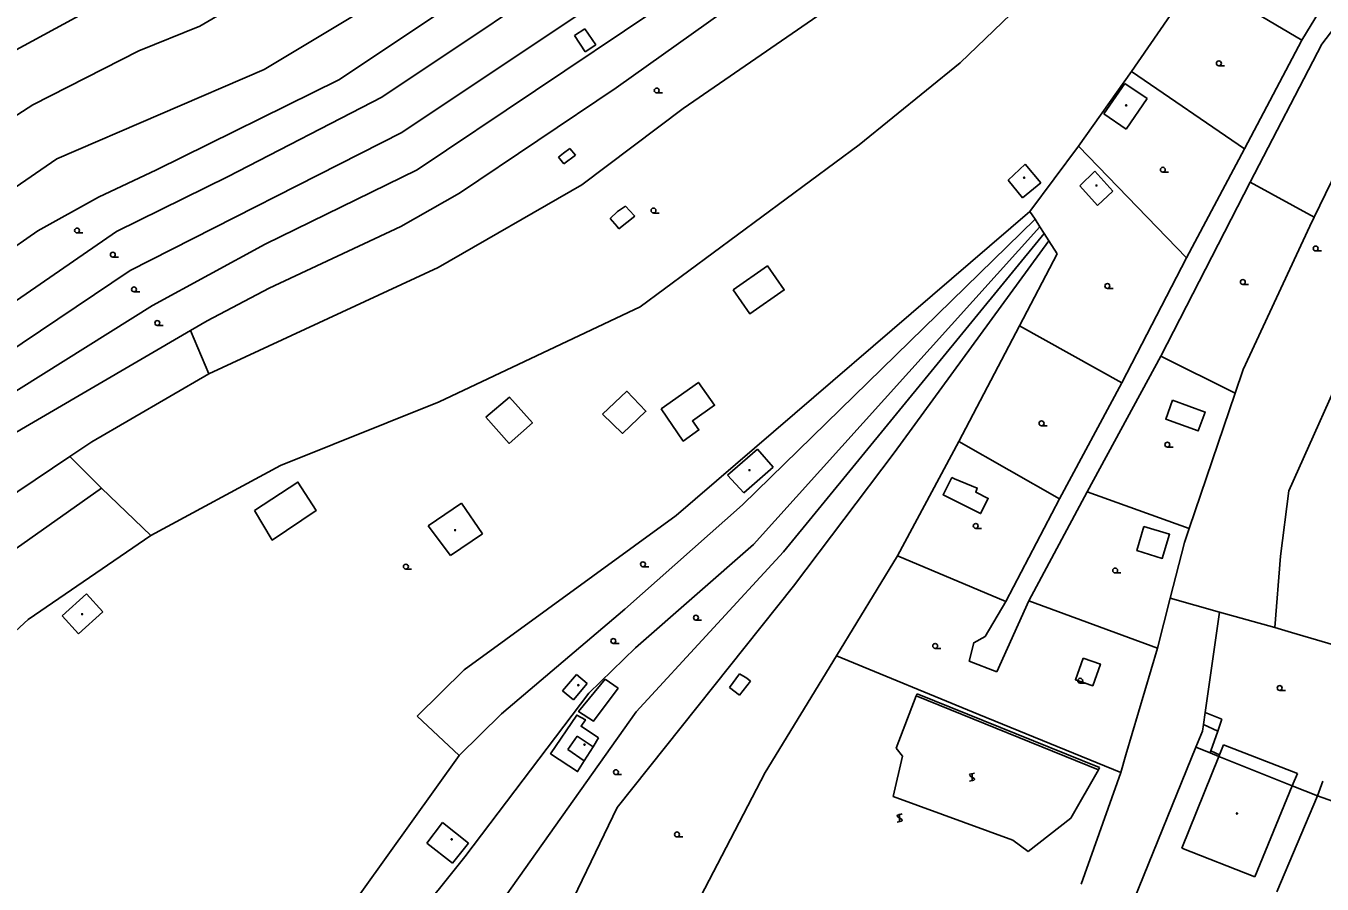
# Model space of a CAD drawing. Extents: x -595546 to -593986, y -1160845 to -1159202.
# Drawn here: x -594974.1 to -594775, y -1160579.5 to -1160447.6 of the extents above; entities that cross this region are included whole.
import ezdxf

# ---------------------------------------------------------------- set-up
doc = ezdxf.new("R2010")
doc.units = 0
for name, color, linetype in [('DOP - budovy nerozlisene - VP', 7, 'Continuous'), ('DOP - kresba z DSPS bez souradnic', 7, 'Continuous'), ('DOP - rozhrani ploch obecne', 7, 'Continuous'), ('Level 36', 7, 'Continuous'), ('Level 39', 7, 'Continuous'), ('TM - letecke snimky - pomocna linie', 7, 'Continuous')]:
    doc.layers.add(name, color=color, linetype=linetype)

msp = doc.modelspace()

# ---------------------------------------------------------------- linework, layer by layer
at = {"layer": 'DOP - budovy nerozlisene - VP'}
for points in [[(-594808.5, -1160461.14), (-594805.28, -1160456.43)], [(-594805.28, -1160456.43), (-594801.85, -1160458.77)], [(-594801.85, -1160458.77), (-594805.07, -1160463.48)], [(-594805.07, -1160463.48), (-594808.5, -1160461.14)], [(-594823.2, -1160471.3), (-594820.61, -1160468.85)], [(-594820.61, -1160468.85), (-594818.21, -1160471.71)], [(-594812.18, -1160472.17), (-594809.89, -1160469.95)], [(-594809.89, -1160469.95), (-594807.11, -1160473)], [(-594820.99, -1160474.03), (-594823.2, -1160471.3)], [(-594818.21, -1160471.71), (-594820.99, -1160474.03)], [(-594809.48, -1160475.23), (-594812.18, -1160472.17)], [(-594807.11, -1160473), (-594809.48, -1160475.23)], [(-594866.3, -1160516.66), (-594861.71, -1160512.65)], [(-594861.71, -1160512.65), (-594859.29, -1160515.41)], [(-594863.81, -1160519.37), (-594866.3, -1160516.66)], [(-594859.29, -1160515.41), (-594863.81, -1160519.37)], [(-594912.32, -1160524.43), (-594907.19, -1160520.95)], [(-594907.19, -1160520.95), (-594903.96, -1160525.64)], [(-594908.87, -1160529), (-594912.32, -1160524.43)], [(-594903.96, -1160525.64), (-594908.87, -1160529)], [(-594964.77, -1160534.86), (-594968.52, -1160538.25)], [(-594962.25, -1160537.63), (-594964.77, -1160534.86)], [(-594968.52, -1160538.25), (-594966.01, -1160541.03)], [(-594966.01, -1160541.03), (-594962.25, -1160537.63)], [(-594889.52, -1160547.26), (-594891.68, -1160549.8)], [(-594889.98, -1160551.17), (-594887.88, -1160548.66)], [(-594887.88, -1160548.66), (-594889.52, -1160547.26)], [(-594891.68, -1160549.8), (-594889.98, -1160551.17)], [(-594890.84, -1160558.81), (-594889.39, -1160556.75)], [(-594889.39, -1160556.75), (-594886.98, -1160558.4)], [(-594888.33, -1160560.57), (-594890.84, -1160558.81)], [(-594886.98, -1160558.4), (-594888.33, -1160560.57)], [(-594790.84, -1160559.88), (-594796.55, -1160573.99)], [(-594790.84, -1160559.88), (-594779.57, -1160564.38)], [(-594785.31, -1160578.37), (-594779.57, -1160564.38)], [(-594912.49, -1160573.22), (-594910.08, -1160570.05)], [(-594910.08, -1160570.05), (-594906.11, -1160573.2)], [(-594908.55, -1160576.27), (-594912.49, -1160573.22)], [(-594906.11, -1160573.2), (-594908.55, -1160576.27)], [(-594796.55, -1160573.99), (-594785.31, -1160578.37)]]:
    msp.add_lwpolyline(points, dxfattribs=at)
at = {"layer": 'DOP - kresba z DSPS bez souradnic'}
for points in [[(-594889.8, -1160449.08), (-594888.22, -1160448.04)], [(-594888.19, -1160451.61), (-594889.8, -1160449.08)], [(-594888.22, -1160448.04), (-594886.55, -1160450.5)], [(-594886.55, -1160450.5), (-594888.19, -1160451.61)], [(-594892.29, -1160467.76), (-594891.5, -1160467.14)], [(-594891.5, -1160467.14), (-594890.53, -1160466.46)], [(-594890.53, -1160466.46), (-594889.67, -1160467.49)], [(-594891.46, -1160468.79), (-594892.29, -1160467.76)], [(-594889.67, -1160467.49), (-594891.46, -1160468.79)], [(-594884.32, -1160477.21), (-594883.23, -1160476.13)], [(-594883.29, -1160478.45), (-594884.32, -1160477.21)], [(-594883.23, -1160476.13), (-594881.99, -1160475.3)], [(-594880.55, -1160476.83), (-594883, -1160478.81)], [(-594881.99, -1160475.3), (-594880.65, -1160476.73)], [(-594880.65, -1160476.73), (-594880.55, -1160476.83)], [(-594883, -1160478.81), (-594883.29, -1160478.45)], [(-594866, -1160549.28), (-594864.5, -1160547.19)], [(-594864.5, -1160547.19), (-594863.37, -1160547.86)], [(-594862.77, -1160548.29), (-594864.46, -1160550.47)], [(-594863.37, -1160547.86), (-594862.77, -1160548.29)], [(-594864.46, -1160550.47), (-594866, -1160549.28)], [(-594840.43, -1160558.61), (-594837.34, -1160550.57)], [(-594837.34, -1160550.57), (-594837.19, -1160550.23)], [(-594837.34, -1160550.57), (-594809.35, -1160561.92)], [(-594837.19, -1160550.23), (-594809.17, -1160561.59)], [(-594792.95, -1160553.14), (-594790.4, -1160554.14)], [(-594790.4, -1160554.14), (-594791.03, -1160555.99)], [(-594793.21, -1160554.99), (-594791.03, -1160555.99)], [(-594791.03, -1160555.99), (-594792.08, -1160559.02)], [(-594839.46, -1160559.83), (-594840.43, -1160558.61)], [(-594790.73, -1160559.61), (-594790.11, -1160558.08)], [(-594790.11, -1160558.08), (-594778.79, -1160562.48)], [(-594840.89, -1160566.05), (-594839.46, -1160559.83)], [(-594792.08, -1160559.02), (-594792.19, -1160559.34)], [(-594790.73, -1160559.61), (-594792.08, -1160559.02)], [(-594790.84, -1160559.88), (-594790.73, -1160559.61)], [(-594809.35, -1160561.92), (-594813.58, -1160569.34)], [(-594809.17, -1160561.59), (-594809.35, -1160561.92)], [(-594778.79, -1160562.48), (-594779.57, -1160564.38)], [(-594822.48, -1160572.76), (-594840.89, -1160566.05)], [(-594813.58, -1160569.34), (-594820.15, -1160574.47)], [(-594820.15, -1160574.47), (-594822.48, -1160572.76)]]:
    msp.add_lwpolyline(points, dxfattribs=at)
at = {"layer": 'DOP - rozhrani ploch obecne'}
for points in [[(-594798.3, -1160422.2), (-594830.6, -1160453.27)], [(-594947.36, -1160447.64), (-594909.18, -1160425.24)], [(-594873.11, -1160460.31), (-594821.4, -1160424.62)], [(-594919.4, -1160458.58), (-594885.05, -1160435.57)], [(-594883.4, -1160457.14), (-594855.42, -1160437.16)], [(-594950.27, -1160437.5), (-594976.15, -1160451.57)], [(-594771.41, -1160438.71), (-594778.08, -1160449.79)], [(-594912.91, -1160439.5), (-594937.47, -1160454.3)], [(-594916.34, -1160464), (-594881.42, -1160440.61)], [(-594804.26, -1160454.61), (-594794.35, -1160440.17)], [(-594778.08, -1160449.79), (-594794.35, -1160440.17)], [(-594908.39, -1160444.16), (-594926.03, -1160455.91)], [(-594877.63, -1160445.36), (-594913.99, -1160469.74)], [(-594786.06, -1160471.6), (-594775.01, -1160450.41), (-594772.2, -1160446.71), (-594769.41, -1160444.67), (-594761.26, -1160446.2)], [(-594761.26, -1160446.2), (-594776.2, -1160477.02)], [(-594956.75, -1160451.45), (-594947.36, -1160447.64)], [(-594778.08, -1160449.79), (-594786.92, -1160466.48)], [(-594973.02, -1160459.74), (-594956.75, -1160451.45)], [(-594830.6, -1160453.27), (-594846.12, -1160465.87)], [(-594937.47, -1160454.3), (-594969.32, -1160468.04)], [(-594812.41, -1160466.09), (-594804.26, -1160454.61)], [(-594786.92, -1160466.48), (-594804.26, -1160454.61)], [(-594926.03, -1160455.91), (-594954.05, -1160469.71)], [(-594907.48, -1160473.29), (-594883.4, -1160457.14)], [(-594943, -1160470.77), (-594919.4, -1160458.58)], [(-594985.45, -1160467.73), (-594973.02, -1160459.74)], [(-594888.71, -1160472.04), (-594873.11, -1160460.31)], [(-594958.06, -1160485.17), (-594916.34, -1160464)], [(-594846.12, -1160465.87), (-594879.74, -1160490.79)], [(-594819.87, -1160476.11), (-594812.41, -1160466.09)], [(-594795.84, -1160483.23), (-594812.41, -1160466.09)], [(-594786.92, -1160466.48), (-594795.84, -1160483.23)], [(-594969.32, -1160468.04), (-595015.84, -1160500.02)], [(-594954.05, -1160469.71), (-594962.95, -1160473.91)], [(-594960.2, -1160479.18), (-594943, -1160470.77)], [(-594913.99, -1160469.74), (-594937.32, -1160481.15)], [(-594910.75, -1160484.72), (-594888.71, -1160472.04)], [(-594799.78, -1160498.38), (-594786.06, -1160471.6)], [(-594786.06, -1160471.6), (-594776.2, -1160477.02)], [(-594962.95, -1160473.91), (-594972.26, -1160479.1)], [(-594916.52, -1160478.43), (-594907.48, -1160473.29)], [(-594874.21, -1160522.87), (-594819.87, -1160476.11)], [(-594819.08, -1160477.33), (-594819.87, -1160476.11)], [(-594776.2, -1160477.02), (-594776.85, -1160478.37)], [(-595028.43, -1160526.26), (-594960.2, -1160479.18)], [(-594972.26, -1160479.1), (-595000.22, -1160498.56)], [(-594936.73, -1160487.9), (-594916.52, -1160478.43)], [(-594864.02, -1160521.2), (-594819.08, -1160477.33)], [(-594818.34, -1160478.48), (-594862.32, -1160527.29)], [(-594818.34, -1160478.48), (-594819.08, -1160477.33)], [(-594817.69, -1160479.49), (-594818.34, -1160478.48)], [(-594776.85, -1160478.37), (-594787.12, -1160500.4)], [(-594937.32, -1160481.15), (-594954.67, -1160490.56)], [(-594857.71, -1160528.45), (-594817.69, -1160479.49)], [(-594840.72, -1160513.21), (-594816.96, -1160480.62)], [(-594816.96, -1160480.62), (-594817.69, -1160479.49)], [(-594815.66, -1160482.64), (-594816.96, -1160480.62)], [(-594821.47, -1160493.72), (-594815.66, -1160482.64)], [(-594795.84, -1160483.23), (-594805.76, -1160502.44)], [(-595002.44, -1160515), (-594958.06, -1160485.17)], [(-594945.99, -1160501.07), (-594910.75, -1160484.72)], [(-594946.25, -1160492.91), (-594936.73, -1160487.9)], [(-594954.67, -1160490.56), (-594978.29, -1160505.4)], [(-594879.74, -1160490.79), (-594910.6, -1160505.38)], [(-594948.79, -1160494.4), (-594946.25, -1160492.91)], [(-594978.74, -1160511.86), (-594948.79, -1160494.4)], [(-594948.79, -1160494.4), (-594945.99, -1160501.07)], [(-594830.77, -1160511.47), (-594821.47, -1160493.72)], [(-594805.76, -1160502.44), (-594821.47, -1160493.72)], [(-594780.08, -1160519.03), (-594770.01, -1160496.49)], [(-594811.08, -1160519.2), (-594799.78, -1160498.38)], [(-594788.35, -1160504.03), (-594799.78, -1160498.38)], [(-594945.99, -1160501.07), (-594963.98, -1160511.51)], [(-594787.12, -1160500.4), (-594788.35, -1160504.03)], [(-594805.76, -1160502.44), (-594815.3, -1160520.26)], [(-594788.35, -1160504.03), (-594795.42, -1160524.85)], [(-594910.6, -1160505.38), (-594934.96, -1160515.18)], [(-594963.98, -1160511.51), (-594967.36, -1160513.78)], [(-594840.2, -1160529.07), (-594830.77, -1160511.47)], [(-594815.3, -1160520.26), (-594830.77, -1160511.47)], [(-594985.87, -1160526.21), (-594967.36, -1160513.78)], [(-594967.36, -1160513.78), (-594962.47, -1160518.63)], [(-594856.19, -1160533.72), (-594840.72, -1160513.21)], [(-594934.96, -1160515.18), (-594954.92, -1160525.94)], [(-594962.47, -1160518.63), (-594978.59, -1160530)], [(-594962.47, -1160518.63), (-594954.92, -1160525.94)], [(-594781.4, -1160529.11), (-594780.08, -1160519.03)], [(-594815.3, -1160520.26), (-594823.57, -1160536.08)], [(-594820.04, -1160535.96), (-594811.08, -1160519.2)], [(-594795.42, -1160524.85), (-594811.08, -1160519.2)], [(-594906.75, -1160546.54), (-594874.21, -1160522.87)], [(-594882.09, -1160537.26), (-594864.02, -1160521.2)], [(-594795.42, -1160524.85), (-594796.15, -1160527.02)], [(-594954.92, -1160525.94), (-594973.74, -1160538.82)], [(-594796.15, -1160527.02), (-594798.35, -1160535.56)], [(-594862.32, -1160527.29), (-594880.47, -1160543.17)], [(-594880.33, -1160553.04), (-594857.71, -1160528.45)], [(-594849.6, -1160544.4), (-594840.2, -1160529.07)], [(-594823.57, -1160536.08), (-594840.2, -1160529.07)], [(-594782.27, -1160540.08), (-594781.4, -1160529.11)], [(-594883.26, -1160567.72), (-594856.19, -1160533.72)], [(-594823.57, -1160536.08), (-594826.74, -1160541.43), (-594828.5, -1160542.39), (-594829.18, -1160545.22), (-594824.93, -1160546.88)], [(-594824.93, -1160546.88), (-594820.04, -1160535.96)], [(-594800.28, -1160543.23), (-594820.04, -1160535.96)], [(-594798.35, -1160535.56), (-594800.28, -1160543.23)], [(-594790.76, -1160537.69), (-594798.35, -1160535.56)], [(-594973.74, -1160538.82), (-594989.55, -1160553.36)], [(-594901.06, -1160553.31), (-594882.09, -1160537.26)], [(-594790.76, -1160537.69), (-594792.95, -1160553.14)], [(-594782.27, -1160540.08), (-594790.76, -1160537.69)], [(-594779.67, -1160540.84), (-594782.27, -1160540.08)], [(-594771.13, -1160543.34), (-594779.67, -1160540.84)], [(-594880.47, -1160543.17), (-594887.6, -1160550.16)], [(-594860.53, -1160562.36), (-594849.6, -1160544.4)], [(-594827.71, -1160553.44), (-594849.6, -1160544.4)], [(-594800.28, -1160543.23), (-594805.13, -1160559.62)], [(-594906.75, -1160546.54), (-594914, -1160553.69)], [(-594887.6, -1160550.16), (-594906.68, -1160575.3)], [(-594914, -1160553.69), (-594907.56, -1160559.74)], [(-594912.75, -1160598.76), (-594880.33, -1160553.04)], [(-594907.56, -1160559.74), (-594901.06, -1160553.31)], [(-594805.88, -1160562.33), (-594827.71, -1160553.44)], [(-594792.95, -1160553.14), (-594793.21, -1160554.99)], [(-594793.35, -1160555.98), (-594794.37, -1160558.47)], [(-594793.21, -1160554.99), (-594793.35, -1160555.98)], [(-594803.87, -1160581.8), (-594794.37, -1160558.47)], [(-594794.37, -1160558.47), (-594792.19, -1160559.34)], [(-594929.73, -1160590.73), (-594907.56, -1160559.74)], [(-594805.13, -1160559.62), (-594805.88, -1160562.33)], [(-594792.19, -1160559.34), (-594790.84, -1160559.88)], [(-594875.79, -1160591.7), (-594860.53, -1160562.36)], [(-594805.88, -1160562.33), (-594811.99, -1160579.5)], [(-594779.57, -1160564.38), (-594775.72, -1160565.92)], [(-594775.72, -1160565.92), (-594774.89, -1160563.66)], [(-594775.72, -1160565.92), (-594781.96, -1160580.67)], [(-594772.53, -1160567.07), (-594775.72, -1160565.92)], [(-594892.64, -1160587.21), (-594883.26, -1160567.72)], [(-594906.68, -1160575.3), (-594922.94, -1160595.64)]]:
    msp.add_lwpolyline(points, dxfattribs=at)
at = {"layer": 'Level 36'}
for p, q in [((-594790.84, -1160453.73), (-594789.96, -1160453.73)), ((-594877.19, -1160457.91), (-594876.32, -1160457.91)), ((-594877.19, -1160457.91), (-594876.32, -1160457.91)), ((-594799.46, -1160470.09), (-594798.59, -1160470.09)), ((-594877.69, -1160476.36), (-594876.82, -1160476.36)), ((-594877.69, -1160476.36), (-594876.82, -1160476.36)), ((-594966.23, -1160479.41), (-594965.36, -1160479.41)), ((-594960.73, -1160483.14), (-594959.86, -1160483.14)), ((-594775.97, -1160482.18), (-594775.09, -1160482.18)), ((-594775.97, -1160482.18), (-594775.09, -1160482.18)), ((-594957.48, -1160488.48), (-594956.61, -1160488.48)), ((-594807.97, -1160487.95), (-594807.09, -1160487.95)), ((-594787.16, -1160487.34), (-594786.28, -1160487.34)), ((-594953.91, -1160493.64), (-594953.03, -1160493.64)), ((-594818.08, -1160509.07), (-594817.2, -1160509.07)), ((-594798.76, -1160512.34), (-594797.89, -1160512.34)), ((-594828.19, -1160524.82), (-594827.32, -1160524.82)), ((-594879.31, -1160530.71), (-594878.43, -1160530.71)), ((-594915.72, -1160531.07), (-594914.84, -1160531.07)), ((-594806.78, -1160531.66), (-594805.91, -1160531.66)), ((-594871.17, -1160538.93), (-594870.3, -1160538.93)), ((-594883.86, -1160542.5), (-594882.98, -1160542.5)), ((-594834.43, -1160543.27), (-594833.55, -1160543.27)), ((-594812.14, -1160548.61), (-594811.27, -1160548.61)), ((-594781.5, -1160549.73), (-594780.62, -1160549.73)), ((-594883.46, -1160562.66), (-594882.59, -1160562.66)), ((-594829.09, -1160562.83), (-594828.43, -1160563.26)), ((-594828.39, -1160562.42), (-594829.05, -1160562.58)), ((-594828.76, -1160563.67), (-594828.76, -1160562.42)), ((-594828.47, -1160563.51), (-594829.14, -1160563.67)), ((-594839.51, -1160568.72), (-594840.17, -1160568.88)), ((-594839.88, -1160569.97), (-594839.88, -1160568.72)), ((-594839.59, -1160569.81), (-594840.26, -1160569.97)), ((-594840.21, -1160569.13), (-594839.55, -1160569.56)), ((-594874.08, -1160572.23), (-594873.2, -1160572.23))]:
    msp.add_line(p, q, dxfattribs=at)
for centre in [(-594790.84, -1160453.35), (-594877.19, -1160457.54), (-594877.19, -1160457.54), (-594799.46, -1160469.71), (-594877.69, -1160475.98), (-594877.69, -1160475.98), (-594966.23, -1160479.04), (-594960.73, -1160482.76), (-594775.97, -1160481.81), (-594775.97, -1160481.81), (-594807.97, -1160487.57), (-594787.16, -1160486.97), (-594957.48, -1160488.1), (-594953.91, -1160493.27), (-594818.08, -1160508.69), (-594798.76, -1160511.96), (-594828.19, -1160524.45), (-594915.72, -1160530.7), (-594879.31, -1160530.34), (-594806.78, -1160531.29), (-594871.17, -1160538.55), (-594883.86, -1160542.13), (-594834.43, -1160542.89), (-594812.14, -1160548.24), (-594781.5, -1160549.36), (-594883.46, -1160562.29), (-594874.08, -1160571.86)]:
    msp.add_circle(centre, 0.375, dxfattribs=at)
for centre, start, end in [((-594828.98, -1160562.71), 113.9648, 228.0101), ((-594828.53, -1160563.37), 295.5535, 46.6612), ((-594840.1, -1160569.01), 113.9648, 228.0101), ((-594839.65, -1160569.67), 295.5535, 46.6612)]:
    msp.add_arc(centre, 0.15, start, end, dxfattribs=at)
at = {"layer": 'Level 39'}
for centre, radius in [((-594805.08, -1160459.81), 0.09), ((-594805.08, -1160459.81), 0.09), ((-594805.08, -1160459.81), 0.0398), ((-594805.08, -1160459.81), 0.0398), ((-594820.76, -1160470.92), 0.09), ((-594820.76, -1160470.92), 0.09), ((-594820.76, -1160470.92), 0.0398), ((-594820.76, -1160470.92), 0.0398), ((-594809.65, -1160472.13), 0.09), ((-594809.65, -1160472.13), 0.09), ((-594809.65, -1160472.13), 0.0398), ((-594809.65, -1160472.13), 0.0398), ((-594862.94, -1160515.88), 0.09), ((-594862.94, -1160515.88), 0.09), ((-594862.94, -1160515.88), 0.0398), ((-594862.94, -1160515.88), 0.0398), ((-594908.16, -1160525.09), 0.09), ((-594908.16, -1160525.09), 0.0398), ((-594965.45, -1160538.02), 0.09), ((-594965.45, -1160538.02), 0.0398), ((-594889.23, -1160548.92), 0.09), ((-594889.23, -1160548.92), 0.0398), ((-594888.29, -1160558.07), 0.09), ((-594888.29, -1160558.07), 0.0398), ((-594788.05, -1160568.65), 0.09), ((-594788.05, -1160568.65), 0.0398), ((-594908.7, -1160572.61), 0.09), ((-594908.7, -1160572.61), 0.0398)]:
    msp.add_circle(centre, radius, dxfattribs=at)
at = {"layer": 'TM - letecke snimky - pomocna linie'}
for points in [[(-594865.44, -1160488.18), (-594862.88, -1160491.87), (-594857.61, -1160488.18), (-594860.19, -1160484.5), (-594865.44, -1160488.18)], [(-594876.5, -1160506.45), (-594873.12, -1160511.4), (-594870.72, -1160509.69), (-594871.7, -1160508.31), (-594868.3, -1160505.89), (-594870.79, -1160502.39), (-594876.5, -1160506.45)], [(-594903.45, -1160507.74), (-594899.85, -1160511.77), (-594896.29, -1160508.58), (-594899.79, -1160504.68), (-594903.45, -1160507.74)], [(-594885.5, -1160507.27), (-594881.77, -1160503.74), (-594878.86, -1160506.82), (-594882.46, -1160510.23), (-594885.5, -1160507.27)], [(-594797.95, -1160505.12), (-594792.95, -1160506.95), (-594794.01, -1160509.84), (-594799.01, -1160508.02), (-594797.95, -1160505.12)], [(-594831.88, -1160517.02), (-594831.64, -1160517.12), (-594831.45, -1160517.19), (-594827.97, -1160518.63), (-594828.18, -1160519.26), (-594826.28, -1160520.21), (-594827.44, -1160522.54), (-594833.21, -1160519.66), (-594831.88, -1160517.02)], [(-594938.98, -1160522.1), (-594932.3, -1160517.72), (-594929.53, -1160522.1), (-594936.25, -1160526.63), (-594938.98, -1160522.1)], [(-594802.35, -1160524.54), (-594798.42, -1160525.73), (-594799.54, -1160529.43), (-594803.44, -1160528.25), (-594802.35, -1160524.54)], [(-594811.71, -1160544.77), (-594809.05, -1160545.69), (-594810.21, -1160549.02), (-594812.87, -1160548.1), (-594811.71, -1160544.77)], [(-594885.13, -1160547.99), (-594889.2, -1160552.98), (-594886.92, -1160554.47), (-594883.11, -1160549.38)], [(-594883.11, -1160549.38), (-594885.13, -1160547.99)], [(-594888.33, -1160560.57), (-594889.35, -1160562.2), (-594893.5, -1160559.46), (-594889.49, -1160553.51), (-594888.14, -1160554.24), (-594888.8, -1160555.23), (-594886.13, -1160557.03)], [(-594886.98, -1160558.4), (-594886.13, -1160557.03)]]:
    msp.add_lwpolyline(points, dxfattribs=at)

doc.saveas('drawing.dxf')
